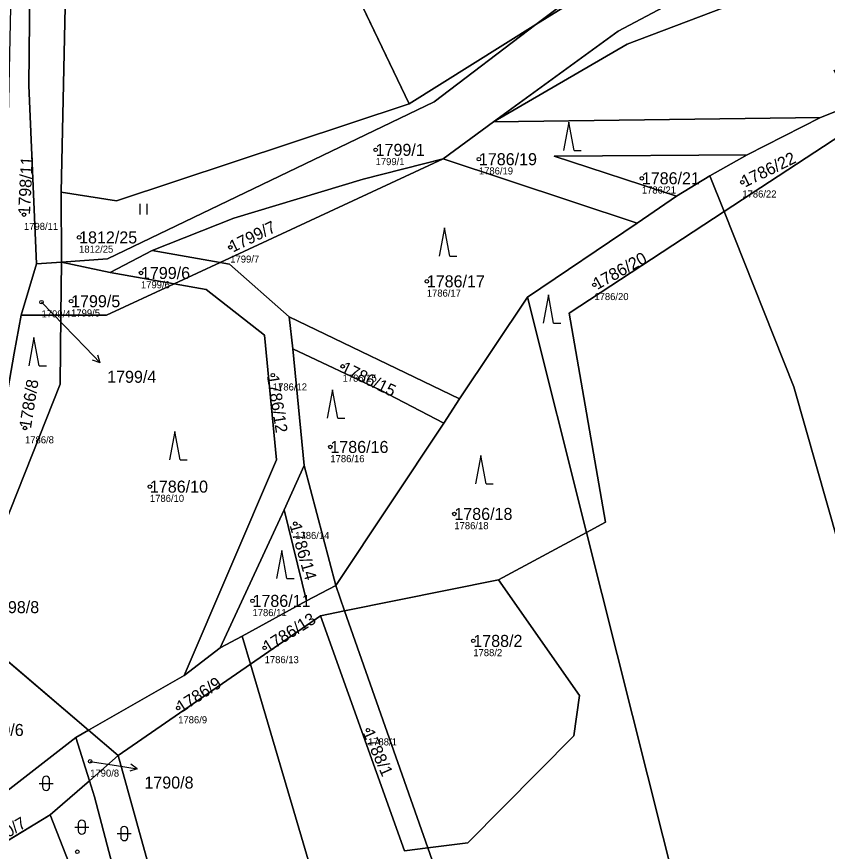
# Model space of a CAD drawing. Extents: x -762274 to -759271, y -1061928 to -1059060.
# Drawn here: x -760872.3 to -760757.7, y -1060783.7 to -1060665.7 of the extents above; entities that cross this region are included whole.
import ezdxf

# ---------------------------------------------------------------- set-up
doc = ezdxf.new("R2010")
doc.units = 0
for name, color, linetype in [('Definiční body', 7, 'Continuous'), ('Hranice parcel', 7, 'Continuous'), ('Parcelní čísla', 7, 'Continuous'), ('Polygon parcely', 7, 'Continuous'), ('Pop  PČ popisy', 7, 'Continuous'), ('Značky kultur', 7, 'Continuous')]:
    doc.layers.add(name, color=color, linetype=linetype)

msp = doc.modelspace()

# ---------------------------------------------------------------- linework, layer by layer
at = {"layer": 'Definiční body'}
for centre in [(-760821.56, -1060684.54), (-760806.95, -1060685.86), (-760783.9, -1060688.56), (-760769.68, -1060689.12), (-760871.31, -1060693.7), (-760863.51, -1060696.92), (-760842.12, -1060698.32), (-760854.76, -1060701.95), (-760814.32, -1060703.13), (-760790.61, -1060703.62), (-760868.82, -1060706.07), (-760864.64, -1060705.94), (-760826.23, -1060715.15), (-760836.1, -1060716.4), (-760871.16, -1060723.87), (-760827.96, -1060726.54), (-760853.49, -1060732.15), (-760810.42, -1060736.01), (-760832.93, -1060737.39), (-760838.98, -1060748.3), (-760807.74, -1060753.96), (-760837.26, -1060754.95), (-760849.49, -1060763.45), (-760822.64, -1060766.58), (-760861.94, -1060770.99), (-760863.76, -1060783.77)]:
    msp.add_circle(centre, 0.25, dxfattribs=at)
at = {"layer": 'Hranice parcel'}
for p, q in [((-760816.81, -1060678.02), (-760850.43, -1060607.86)), ((-760789.67, -1060661.08), (-760798.89, -1060666.84)), ((-760798.89, -1060666.84), (-760816.81, -1060678.02)), ((-760758.64, -1060679.96), (-760754.25, -1060678.21)), ((-760804.86, -1060680.59), (-760758.64, -1060679.96)), ((-760769, -1060685.23), (-760758.64, -1060679.96)), ((-760812.01, -1060685.79), (-760804.86, -1060680.59)), ((-760772.25, -1060693.27), (-760753.03, -1060680.68)), ((-760812.01, -1060685.79), (-760843.56, -1060700.45)), ((-760784.58, -1060694.89), (-760812.01, -1060685.79)), ((-760774.27, -1060688.19), (-760769, -1060685.23)), ((-760774.27, -1060688.19), (-760778.99, -1060691.1)), ((-760772.25, -1060693.27), (-760774.27, -1060688.19)), ((-760865.98, -1060700.41), (-760866.04, -1060690.53)), ((-760784.58, -1060694.89), (-760778.99, -1060691.1)), ((-760800.06, -1060705.37), (-760784.58, -1060694.89)), ((-760859.09, -1060701.87), (-760853.19, -1060698.76)), ((-760843.56, -1060700.45), (-760853.19, -1060698.76)), ((-760871.71, -1060707.91), (-760869.53, -1060700.67)), ((-760865.98, -1060700.41), (-760869.53, -1060700.67)), ((-760866.08, -1060707.92), (-760865.98, -1060700.41)), ((-760865.98, -1060700.41), (-760859.09, -1060701.87)), ((-760843.56, -1060700.45), (-760850.06, -1060703.47)), ((-760850.06, -1060703.47), (-760859.09, -1060701.87)), ((-760809.71, -1060719.76), (-760800.06, -1060705.37)), ((-760791.71, -1060738.63), (-760800.06, -1060705.37)), ((-760866.08, -1060707.92), (-760871.71, -1060707.91)), ((-760833.26, -1060712.68), (-760833.79, -1060708.13)), ((-760809.71, -1060719.76), (-760833.79, -1060708.13)), ((-760831.67, -1060729.15), (-760833.26, -1060712.68)), ((-760811.93, -1060723.19), (-760809.71, -1060719.76)), ((-760827.21, -1060746.13), (-760811.93, -1060723.19)), ((-760834.5, -1060735.41), (-760831.67, -1060729.15)), ((-760827.21, -1060746.13), (-760831.67, -1060729.15)), ((-760834.5, -1060735.41), (-760843.53, -1060754.96)), ((-760831.33, -1060748.29), (-760834.5, -1060735.41)), ((-760804.18, -1060745.31), (-760791.71, -1060738.63)), ((-760827.21, -1060746.13), (-760831.33, -1060748.29)), ((-760825.94, -1060749.73), (-760827.21, -1060746.13)), ((-760825.94, -1060749.73), (-760804.18, -1060745.31)), ((-760840.43, -1060753.28), (-760831.33, -1060748.29)), ((-760883.05, -1060748.77), (-760862.2, -1060766.59)), ((-760829.34, -1060750.42), (-760825.94, -1060749.73)), ((-760814.15, -1060783.22), (-760825.94, -1060749.73)), ((-760839.26, -1060757.26), (-760829.34, -1060750.42)), ((-760840.43, -1060753.28), (-760843.53, -1060754.96)), ((-760839.26, -1060757.26), (-760840.43, -1060753.28)), ((-760843.53, -1060754.96), (-760848.66, -1060758.87)), ((-760858, -1060770.18), (-760839.26, -1060757.26)), ((-760848.66, -1060758.87), (-760862.2, -1060766.59)), ((-760863.96, -1060767.6), (-760862.2, -1060766.59)), ((-760862.2, -1060766.59), (-760858, -1060770.18)), ((-760881, -1060780.79), (-760863.96, -1060767.6)), ((-760862.06, -1060773.73), (-760863.96, -1060767.6)), ((-760858, -1060770.18), (-760862.06, -1060773.73)), ((-760862.06, -1060773.73), (-760867.58, -1060778.55)), ((-760867.58, -1060778.55), (-760879.73, -1060785.92))]:
    msp.add_line(p, q, dxfattribs=at)
for points in [[(-760863.27, -1060583.23), (-760863.76, -1060603.38), (-760864.57, -1060627.59), (-760865.24, -1060653.39), (-760866.04, -1060690.53)], [(-760869.53, -1060700.67), (-760870.64, -1060675.46), (-760870.24, -1060638.65), (-760870.57, -1060594.92)], [(-760702.74, -1060639.92), (-760703.47, -1060645.97), (-760718.57, -1060650.98), (-760760.17, -1060659.78), (-760785.98, -1060669.61), (-760804.86, -1060680.59)], [(-760804.86, -1060680.59), (-760787.23, -1060667.76), (-760771.23, -1060659.21), (-760728.76, -1060647.63), (-760702.74, -1060639.92)], [(-760789.97, -1060660.48), (-760791.35, -1060661.13), (-760798.89, -1060666.84)], [(-760798.89, -1060666.84), (-760813.29, -1060677.73), (-760859.51, -1060699.94), (-760865.98, -1060700.41)], [(-760866.04, -1060690.53), (-760858.24, -1060691.74), (-760816.81, -1060678.02)], [(-760853.19, -1060698.76), (-760841.61, -1060694.2), (-760823.34, -1060688.69), (-760812.01, -1060685.79)], [(-760778.99, -1060691.1), (-760796.3, -1060685.45), (-760769, -1060685.23)], [(-760791.71, -1060738.63), (-760789.03, -1060737.19), (-760794.19, -1060707.65), (-760772.25, -1060693.27)], [(-760671.11, -1061112.95), (-760676.92, -1061090), (-760686.16, -1061050.39), (-760694.9, -1061021.27), (-760715.88, -1060957.32), (-760730.31, -1060912.84), (-760736.48, -1060884.78), (-760752.94, -1060751.18), (-760762.38, -1060718.06), (-760772.25, -1060693.27)], [(-760833.79, -1060708.13), (-760842.25, -1060700.68), (-760843.56, -1060700.45)], [(-760850.06, -1060703.47), (-760859.62, -1060707.92), (-760866.08, -1060707.92)], [(-760848.66, -1060758.87), (-760835.58, -1060728.34), (-760837.26, -1060710.73), (-760845.51, -1060704.28), (-760850.06, -1060703.47)], [(-760871.71, -1060707.91), (-760872.68, -1060713.28), (-760875.98, -1060732.08), (-760880.05, -1060742), (-760883.05, -1060748.77)], [(-760883.05, -1060748.77), (-760876.22, -1060742.86), (-760866.2, -1060717.66), (-760866.08, -1060707.92)], [(-760833.26, -1060712.68), (-760820.86, -1060718.51), (-760811.93, -1060723.19)], [(-760699.65, -1061136.13), (-760702.91, -1061119.89), (-760711.41, -1061081.9), (-760716.96, -1061057.93), (-760725.59, -1061027.5), (-760744.11, -1060965.44), (-760755.87, -1060927.84), (-760765.19, -1060882.21), (-760776.6, -1060798.8), (-760791.71, -1060738.63)], [(-760804.18, -1060745.31), (-760792.72, -1060761.66), (-760793.5, -1060767.4), (-760808.52, -1060782.52), (-760814.15, -1060783.22)], [(-760814.15, -1060783.22), (-760817.46, -1060783.63), (-760829.34, -1060750.42)], [(-760748.86, -1061178.75), (-760749.76, -1061170.4), (-760756.31, -1061125.31), (-760762.36, -1061089.04), (-760801.64, -1060954.04), (-760812.4, -1060874.58), (-760819.93, -1060822.79), (-760839.26, -1060757.26)], [(-760858, -1060770.18), (-760847.19, -1060809.1), (-760842.43, -1060843.13), (-760843.59, -1060843.6)], [(-760843.59, -1060843.6), (-760861.35, -1060776.01), (-760862.06, -1060773.73)], [(-760843.59, -1060843.6), (-760845.8, -1060844.49), (-760855.14, -1060810.32), (-760867.58, -1060778.55)], [(-760730.07, -1061161.04), (-760736.98, -1061120.57), (-760745.12, -1061076.04), (-760754.77, -1061043.51), (-760760.66, -1061025.51), (-760773.24, -1060982.3), (-760786.27, -1060939.31), (-760791.81, -1060903.38), (-760797.43, -1060862.41), (-760805.99, -1060806.4), (-760814.15, -1060783.22)]]:
    msp.add_lwpolyline(points, dxfattribs=at)
at = {"layer": 'Polygon parcely'}
for points in [[(-760858.24, -1060691.74), (-760816.81, -1060678.02), (-760850.43, -1060607.86), (-760860.75, -1060579.18), (-760863.27, -1060583.23), (-760863.76, -1060603.38), (-760864.57, -1060627.59), (-760865.24, -1060653.39), (-760866.04, -1060690.53)], [(-760865.98, -1060700.41), (-760866.04, -1060690.53), (-760865.24, -1060653.39), (-760864.57, -1060627.59), (-760863.76, -1060603.38), (-760863.27, -1060583.23), (-760870.57, -1060594.92), (-760870.24, -1060638.65), (-760870.64, -1060675.46), (-760869.53, -1060700.67)], [(-760808.57, -1060623.52), (-760824.79, -1060591.3), (-760850.43, -1060607.86), (-760816.81, -1060678.02), (-760798.89, -1060666.84), (-760791.35, -1060661.13), (-760789.97, -1060660.48)], [(-760871.71, -1060707.91), (-760869.53, -1060700.67), (-760870.64, -1060675.46), (-760870.24, -1060638.65), (-760870.57, -1060594.92), (-760871.81, -1060597.39), (-760872.55, -1060633.74), (-760873.5, -1060677.56), (-760874.45, -1060718.14), (-760884.52, -1060741.06), (-760885.94, -1060743.68), (-760886.01, -1060743.8), (-760891.12, -1060749.36), (-760899.19, -1060763.96), (-760889.4, -1060754.97), (-760883.05, -1060748.77), (-760880.05, -1060742), (-760875.98, -1060732.08), (-760872.68, -1060713.28)], [(-760859.51, -1060699.94), (-760865.98, -1060700.41), (-760859.09, -1060701.87), (-760853.19, -1060698.76), (-760841.61, -1060694.2), (-760823.34, -1060688.69), (-760812.01, -1060685.79), (-760804.86, -1060680.59), (-760787.23, -1060667.76), (-760771.23, -1060659.21), (-760728.76, -1060647.63), (-760702.74, -1060639.92), (-760703.21, -1060637.63), (-760724.17, -1060644.13), (-760767.56, -1060653.54), (-760789.67, -1060661.08), (-760798.89, -1060666.84), (-760813.29, -1060677.73)], [(-760702.74, -1060639.92), (-760728.76, -1060647.63), (-760771.23, -1060659.21), (-760787.23, -1060667.76), (-760804.86, -1060680.59), (-760785.98, -1060669.61), (-760760.17, -1060659.78), (-760718.57, -1060650.98), (-760703.47, -1060645.97)], [(-760789.97, -1060660.48), (-760791.35, -1060661.13), (-760798.89, -1060666.84), (-760789.67, -1060661.08)], [(-760798.89, -1060666.84), (-760816.81, -1060678.02), (-760858.24, -1060691.74), (-760866.04, -1060690.53), (-760865.98, -1060700.41), (-760859.51, -1060699.94), (-760813.29, -1060677.73)], [(-760753.03, -1060680.68), (-760754.25, -1060678.21), (-760758.64, -1060679.96), (-760769, -1060685.23), (-760774.27, -1060688.19), (-760772.25, -1060693.27)], [(-760769, -1060685.23), (-760758.64, -1060679.96), (-760804.86, -1060680.59), (-760812.01, -1060685.79), (-760784.58, -1060694.89), (-760778.99, -1060691.1), (-760796.3, -1060685.45)], [(-760650.1, -1061061.32), (-760664.65, -1061001.79), (-760672.93, -1060975.78), (-760694.37, -1060912.31), (-760708.34, -1060872.72), (-760712.07, -1060859.46), (-760726.82, -1060755.34), (-760737.78, -1060711.59), (-760753.03, -1060680.68), (-760772.25, -1060693.27), (-760762.38, -1060718.06), (-760752.94, -1060751.18), (-760736.48, -1060884.78), (-760730.31, -1060912.84), (-760715.88, -1060957.32), (-760694.9, -1061021.27), (-760686.16, -1061050.39), (-760676.92, -1061090), (-760671.11, -1061112.95), (-760645.13, -1061088.59)], [(-760812.01, -1060685.79), (-760823.34, -1060688.69), (-760841.61, -1060694.2), (-760853.19, -1060698.76), (-760843.56, -1060700.45)], [(-760809.71, -1060719.76), (-760800.06, -1060705.37), (-760784.58, -1060694.89), (-760812.01, -1060685.79), (-760843.56, -1060700.45), (-760842.25, -1060700.68), (-760833.79, -1060708.13)], [(-760774.27, -1060688.19), (-760769, -1060685.23), (-760796.3, -1060685.45), (-760778.99, -1060691.1)], [(-760778.99, -1060691.1), (-760784.58, -1060694.89), (-760800.06, -1060705.37), (-760791.71, -1060738.63), (-760789.03, -1060737.19), (-760794.19, -1060707.65), (-760772.25, -1060693.27), (-760774.27, -1060688.19)], [(-760686.16, -1061050.39), (-760694.9, -1061021.27), (-760715.88, -1060957.32), (-760730.31, -1060912.84), (-760736.48, -1060884.78), (-760752.94, -1060751.18), (-760762.38, -1060718.06), (-760772.25, -1060693.27), (-760794.19, -1060707.65), (-760789.03, -1060737.19), (-760791.71, -1060738.63), (-760776.6, -1060798.8), (-760765.19, -1060882.21), (-760755.87, -1060927.84), (-760744.11, -1060965.44), (-760725.59, -1061027.5), (-760716.96, -1061057.93), (-760711.41, -1061081.9), (-760702.91, -1061119.89), (-760699.65, -1061136.13), (-760671.11, -1061112.95), (-760676.92, -1061090)], [(-760853.19, -1060698.76), (-760859.09, -1060701.87), (-760850.06, -1060703.47), (-760843.56, -1060700.45)], [(-760865.98, -1060700.41), (-760869.53, -1060700.67), (-760871.71, -1060707.91), (-760866.08, -1060707.92)], [(-760850.06, -1060703.47), (-760859.09, -1060701.87), (-760865.98, -1060700.41), (-760866.08, -1060707.92), (-760859.62, -1060707.92)], [(-760833.26, -1060712.68), (-760833.79, -1060708.13), (-760842.25, -1060700.68), (-760843.56, -1060700.45), (-760850.06, -1060703.47), (-760845.51, -1060704.28), (-760837.26, -1060710.73), (-760835.58, -1060728.34), (-760848.66, -1060758.87), (-760843.53, -1060754.96), (-760834.5, -1060735.41), (-760831.67, -1060729.15)], [(-760848.66, -1060758.87), (-760835.58, -1060728.34), (-760837.26, -1060710.73), (-760845.51, -1060704.28), (-760850.06, -1060703.47), (-760859.62, -1060707.92), (-760866.08, -1060707.92), (-760866.2, -1060717.66), (-760876.22, -1060742.86), (-760883.05, -1060748.77), (-760862.2, -1060766.59)], [(-760804.18, -1060745.31), (-760791.71, -1060738.63), (-760800.06, -1060705.37), (-760809.71, -1060719.76), (-760811.93, -1060723.19), (-760827.21, -1060746.13), (-760825.94, -1060749.73)], [(-760872.68, -1060713.28), (-760875.98, -1060732.08), (-760880.05, -1060742), (-760883.05, -1060748.77), (-760876.22, -1060742.86), (-760866.2, -1060717.66), (-760866.08, -1060707.92), (-760871.71, -1060707.91)], [(-760809.71, -1060719.76), (-760833.79, -1060708.13), (-760833.26, -1060712.68), (-760820.86, -1060718.51), (-760811.93, -1060723.19)], [(-760827.21, -1060746.13), (-760811.93, -1060723.19), (-760820.86, -1060718.51), (-760833.26, -1060712.68), (-760831.67, -1060729.15)], [(-760831.67, -1060729.15), (-760834.5, -1060735.41), (-760831.33, -1060748.29), (-760827.21, -1060746.13)], [(-760843.53, -1060754.96), (-760840.43, -1060753.28), (-760831.33, -1060748.29), (-760834.5, -1060735.41)], [(-760825.94, -1060749.73), (-760827.21, -1060746.13), (-760831.33, -1060748.29), (-760840.43, -1060753.28), (-760839.26, -1060757.26), (-760829.34, -1060750.42)], [(-760804.18, -1060745.31), (-760825.94, -1060749.73), (-760814.15, -1060783.22), (-760808.52, -1060782.52), (-760793.5, -1060767.4), (-760792.72, -1060761.66)], [(-760883.05, -1060748.77), (-760888.59, -1060757.47), (-760881, -1060780.79), (-760863.96, -1060767.6), (-760862.2, -1060766.59)], [(-760814.15, -1060783.22), (-760825.94, -1060749.73), (-760829.34, -1060750.42), (-760817.46, -1060783.63)], [(-760732.42, -1061163.14), (-760730.07, -1061161.04), (-760736.98, -1061120.57), (-760745.12, -1061076.04), (-760754.77, -1061043.51), (-760760.66, -1061025.51), (-760773.24, -1060982.3), (-760786.27, -1060939.31), (-760791.81, -1060903.38), (-760797.43, -1060862.41), (-760805.99, -1060806.4), (-760814.15, -1060783.22), (-760817.46, -1060783.63), (-760829.34, -1060750.42), (-760839.26, -1060757.26), (-760819.93, -1060822.79), (-760812.4, -1060874.58), (-760801.64, -1060954.04), (-760762.36, -1061089.04), (-760756.31, -1061125.31), (-760749.76, -1061170.4), (-760748.86, -1061178.75)], [(-760839.26, -1060757.26), (-760840.43, -1060753.28), (-760843.53, -1060754.96), (-760848.66, -1060758.87), (-760862.2, -1060766.59), (-760858, -1060770.18)], [(-760762.36, -1061089.04), (-760801.64, -1060954.04), (-760812.4, -1060874.58), (-760819.93, -1060822.79), (-760839.26, -1060757.26), (-760858, -1060770.18), (-760847.19, -1060809.1), (-760842.43, -1060843.13), (-760843.59, -1060843.6), (-760836.24, -1060879.43), (-760823.29, -1060954.35), (-760816.13, -1060983.09), (-760788.73, -1061097.51), (-760786.97, -1061108.78), (-760781.06, -1061162.14), (-760776.51, -1061203.21), (-760748.86, -1061178.75), (-760749.76, -1061170.4), (-760756.31, -1061125.31)], [(-760858, -1060770.18), (-760862.2, -1060766.59), (-760863.96, -1060767.6), (-760862.06, -1060773.73)], [(-760862.06, -1060773.73), (-760863.96, -1060767.6), (-760881, -1060780.79), (-760879.73, -1060785.92), (-760867.58, -1060778.55)], [(-760858, -1060770.18), (-760862.06, -1060773.73), (-760861.35, -1060776.01), (-760843.59, -1060843.6), (-760842.43, -1060843.13), (-760847.19, -1060809.1)], [(-760862.06, -1060773.73), (-760867.58, -1060778.55), (-760855.14, -1060810.32), (-760845.8, -1060844.49), (-760843.59, -1060843.6), (-760861.35, -1060776.01)], [(-760836.24, -1060879.43), (-760843.59, -1060843.6), (-760845.8, -1060844.49), (-760855.14, -1060810.32), (-760867.58, -1060778.55), (-760879.73, -1060785.92), (-760864.01, -1060849.18), (-760856.88, -1060893.23), (-760849.52, -1060943.14), (-760845.33, -1060969.83), (-760838.91, -1060997.02), (-760817.31, -1061080.91), (-760813.48, -1061096.8), (-760805.24, -1061165.01), (-760798.88, -1061223.44), (-760776.32, -1061204.9), (-760776.51, -1061203.21), (-760781.06, -1061162.14), (-760786.97, -1061108.78), (-760788.73, -1061097.51), (-760816.13, -1060983.09), (-760823.29, -1060954.35)]]:
    msp.add_lwpolyline(points, close=True, dxfattribs=at)
for points in [[(-760760.17, -1060659.78), (-760785.98, -1060669.61), (-760804.86, -1060680.59), (-760758.64, -1060679.96), (-760754.25, -1060678.21), (-760756.67, -1060673.27), (-760750.83, -1060673.71), (-760751.19, -1060672.36), (-760735.57, -1060673.05), (-760734.92, -1060674.92), (-760733.39, -1060675.03), (-760715.3, -1060730.31), (-760707.94, -1060742.06), (-760696.32, -1060748.41), (-760703.91, -1060837.01), (-760668.84, -1060832.96)], [(-760716.96, -1061057.93), (-760725.59, -1061027.5), (-760744.11, -1060965.44), (-760755.87, -1060927.84), (-760765.19, -1060882.21), (-760776.6, -1060798.8), (-760791.71, -1060738.63), (-760804.18, -1060745.31), (-760792.72, -1060761.66), (-760793.5, -1060767.4), (-760808.52, -1060782.52), (-760814.15, -1060783.22), (-760805.99, -1060806.4), (-760797.43, -1060862.41), (-760791.81, -1060903.38), (-760786.27, -1060939.31), (-760773.24, -1060982.3), (-760760.66, -1061025.51), (-760754.77, -1061043.51), (-760745.12, -1061076.04)]]:
    msp.add_lwpolyline(points, dxfattribs=at)
at = {"layer": 'Pop  PČ popisy'}
for p, q in [((-760868.82, -1060706.07), (-760862.62, -1060712.48)), ((-760862.62, -1060712.48), (-760860.54, -1060714.64)), ((-760860.54, -1060714.64), (-760861.59, -1060714.27)), ((-760860.54, -1060714.64), (-760860.87, -1060713.57)), ((-760861.94, -1060770.99), (-760858.24, -1060771.56)), ((-760858.24, -1060771.56), (-760855.28, -1060772.03)), ((-760855.28, -1060772.03), (-760856.34, -1060772.37)), ((-760855.28, -1060772.03), (-760856.19, -1060771.38))]:
    msp.add_line(p, q, dxfattribs=at)
at = {"layer": 'Značky kultur'}
for p, q in [((-760794.23, -1060680.61), (-760794.98, -1060684.61)), ((-760793.48, -1060684.61), (-760794.23, -1060680.61)), ((-760793.48, -1060684.61), (-760792.48, -1060684.61)), ((-760854.89, -1060693.69), (-760854.89, -1060692.19)), ((-760853.89, -1060693.69), (-760853.89, -1060692.19)), ((-760811.81, -1060695.56), (-760812.56, -1060699.56)), ((-760811.06, -1060699.56), (-760811.81, -1060695.56)), ((-760811.06, -1060699.56), (-760810.06, -1060699.56)), ((-760797.12, -1060705.05), (-760797.87, -1060709.05)), ((-760796.37, -1060709.05), (-760797.12, -1060705.05)), ((-760796.37, -1060709.05), (-760795.37, -1060709.05)), ((-760869.89, -1060711.08), (-760870.64, -1060715.08)), ((-760869.14, -1060715.08), (-760869.89, -1060711.08)), ((-760869.14, -1060715.08), (-760868.14, -1060715.08)), ((-760827.67, -1060718.49), (-760828.42, -1060722.49)), ((-760826.92, -1060722.49), (-760827.67, -1060718.49)), ((-760826.92, -1060722.49), (-760825.92, -1060722.49)), ((-760849.98, -1060724.36), (-760850.73, -1060728.36)), ((-760849.23, -1060728.36), (-760849.98, -1060724.36)), ((-760849.23, -1060728.36), (-760848.23, -1060728.36)), ((-760806.67, -1060727.74), (-760807.42, -1060731.74)), ((-760805.92, -1060731.74), (-760806.67, -1060727.74)), ((-760805.92, -1060731.74), (-760804.92, -1060731.74)), ((-760834.85, -1060741.16), (-760835.6, -1060745.16)), ((-760834.1, -1060745.16), (-760834.85, -1060741.16)), ((-760834.1, -1060745.16), (-760833.1, -1060745.16)), ((-760869.18, -1060774.1), (-760867.18, -1060774.1)), ((-760868.68, -1060773.6), (-760868.68, -1060774.6)), ((-760867.68, -1060774.6), (-760867.68, -1060773.6)), ((-760864.12, -1060780.29), (-760862.12, -1060780.29)), ((-760863.62, -1060779.79), (-760863.62, -1060780.79)), ((-760862.62, -1060780.79), (-760862.62, -1060779.79)), ((-760858.12, -1060781.2), (-760856.12, -1060781.2)), ((-760857.62, -1060780.7), (-760857.62, -1060781.7)), ((-760856.62, -1060781.7), (-760856.62, -1060780.7))]:
    msp.add_line(p, q, dxfattribs=at)
for centre, start, end in [((-760868.18, -1060773.6), 0, 180), ((-760868.18, -1060774.6), 180, 359.9879), ((-760863.12, -1060779.79), 0, 180), ((-760857.12, -1060780.7), 0, 180), ((-760863.12, -1060780.79), 180, 359.9879), ((-760857.12, -1060781.7), 180, 359.9879)]:
    msp.add_arc(centre, 0.5, start, end, dxfattribs=at)

# ---------------------------------------------------------------- texts
at = {"layer": 'Definiční body'}
for s, p in [('1799/1', (-760821.56, -1060686.7)), ('1786/19', (-760806.95, -1060688.02)), ('1786/21', (-760783.9, -1060690.72)), ('1786/22', (-760769.68, -1060691.28)), ('1798/11', (-760871.31, -1060695.86)), ('1812/25', (-760863.51, -1060699.08)), ('1799/7', (-760842.12, -1060700.48)), ('1799/6', (-760854.76, -1060704.11)), ('1786/17', (-760814.32, -1060705.29)), ('1786/20', (-760790.61, -1060705.78)), ('1799/4', (-760868.82, -1060708.23)), ('1799/5', (-760864.64, -1060708.1)), ('1786/15', (-760826.23, -1060717.31)), ('1786/12', (-760836.1, -1060718.56)), ('1786/8', (-760871.16, -1060726.03)), ('1786/16', (-760827.96, -1060728.7)), ('1786/10', (-760853.49, -1060734.31)), ('1786/18', (-760810.42, -1060738.17)), ('1786/14', (-760832.93, -1060739.55)), ('1786/11', (-760838.98, -1060750.46)), ('1788/2', (-760807.74, -1060756.12)), ('1786/13', (-760837.26, -1060757.11)), ('1786/9', (-760849.49, -1060765.61)), ('1788/1', (-760822.64, -1060768.74)), ('1790/8', (-760861.94, -1060773.15))]:
    msp.add_text(s, height=1, dxfattribs=at).set_placement(p)
at = {"layer": 'Parcelní čísla'}
for s, p in [('1799/1', (-760821.56, -1060685.39)), ('1786/19', (-760806.95, -1060686.71)), ('1786/21', (-760783.9, -1060689.41)), ('1812/25', (-760863.51, -1060697.77)), ('1799/6', (-760854.76, -1060702.8)), ('1786/17', (-760814.32, -1060703.98)), ('1799/5', (-760864.64, -1060706.79)), ('1799/4', (-760859.54, -1060717.47)), ('1786/16', (-760827.96, -1060727.39)), ('1786/10', (-760853.49, -1060733)), ('1786/18', (-760810.42, -1060736.86)), ('1786/11', (-760838.98, -1060749.15)), ('1798/8', (-760876.11, -1060750.04)), ('1788/2', (-760807.74, -1060754.81)), ('1790/6', (-760878.3, -1060767.4)), ('1790/8', (-760854.27, -1060774.84))]:
    msp.add_text(s, height=1.7, dxfattribs=at).set_placement(p)
for s, rotation, p in [('1786/22', 26, (-760769.31, -1060689.88)), ('1798/11', 87, (-760870.46, -1060693.74)), ('1799/7', 26, (-760841.75, -1060699.08)), ('1786/20', 29, (-760790.2, -1060704.36)), ('1786/15', 334, (-760826.6, -1060715.91)), ('1786/12', 279, (-760836.94, -1060716.53)), ('1786/8', 81, (-760870.32, -1060724)), ('1786/14', 286, (-760833.75, -1060737.62)), ('1786/13', 32, (-760836.81, -1060755.67)), ('1786/9', 33, (-760849.03, -1060764.16)), ('1788/1', 294, (-760823.42, -1060766.93)), ('1790/7', 31, (-760876.79, -1060783.78))]:
    msp.add_text(s, height=1.7, rotation=rotation, dxfattribs=at).set_placement(p)

doc.saveas('drawing.dxf')
